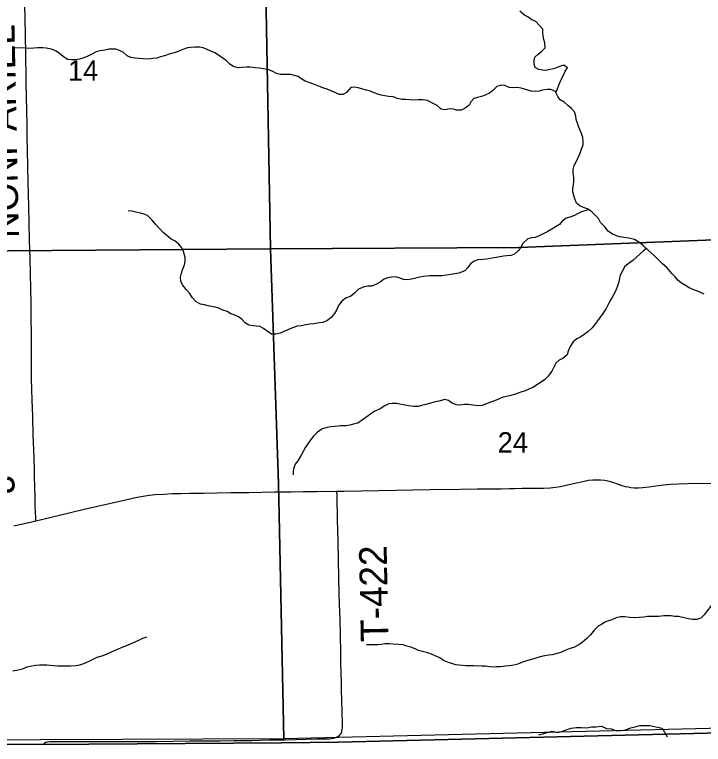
# Model space of a CAD drawing. Extents: x 1985906 to 2360102, y 891258 to 1222054.
# Drawn here: x 2133334 to 2140806, y 971935 to 979850 of the extents above; entities that cross this region are included whole.
import ezdxf

# ---------------------------------------------------------------- set-up
doc = ezdxf.new("R2010")
doc.units = 0
for name, color, linetype in [('GM_X_Adjacent_County', 7, 'Continuous'), ('GM_X_County', 7, 'Continuous'), ('GM_X_County_Road', 7, 'Continuous'), ('GM_X_Minor_River', 7, 'Continuous'), ('GM_X_Section', 7, 'Continuous'), ('GM_X_Section_Text', 7, 'Continuous'), ('GM_X_Township', 7, 'Continuous'), ('GM_X_Township_Road', 7, 'Continuous'), ('GM_X_Township_Road_Text', 7, 'Continuous')]:
    doc.layers.add(name, color=color, linetype=linetype)

msp = doc.modelspace()

# ---------------------------------------------------------------- linework, layer by layer
at = {"layer": 'GM_X_Adjacent_County'}
msp.add_lwpolyline([(2128345.4, 971943.5), (2133617.1, 971934.7), (2136227.2, 971953.1), (2136847.4, 971959.2), (2141289.9, 972067), (2141722.5, 972085.5), (2145722.1, 972190.7), (2151049.8, 972337.9), (2154378.5, 972428.6), (2154662, 972434.4), (2157787.2, 972497.8), (2161682.5, 972546.6), (2167076.9, 972563.1), (2169717.9, 972555.4), (2172413.7, 972560.3), (2173364.4, 972562.8), (2175875.3, 972587.6), (2177694.5, 972632.7)], dxfattribs=at)
at = {"layer": 'GM_X_County'}
msp.add_lwpolyline([(2177694.5, 972632.7), (2175875.3, 972587.6), (2173364.4, 972562.8), (2172413.7, 972560.3), (2169717.9, 972555.4), (2167076.9, 972563.1), (2161682.5, 972546.6), (2157787.2, 972497.8), (2154662, 972434.4), (2154378.5, 972428.6), (2151049.8, 972337.9), (2145722.1, 972190.7), (2141722.5, 972085.5), (2141289.9, 972067), (2136847.4, 971959.2), (2136227.2, 971953.1), (2133617.1, 971934.7), (2128345.4, 971943.5)], dxfattribs=at)
at = {"layer": 'GM_X_County_Road'}
for points in [[(2138700.6, 974709.6), (2138759.8, 974711), (2138838.3, 974712.5), (2138894.3, 974712.4), (2138961.7, 974713.3), (2139070.2, 974715), (2139143.7, 974717.6), (2139202.3, 974723.7), (2139256.6, 974731.6), (2139332.7, 974749.1), (2139446.5, 974776.2), (2139512.1, 974791), (2139558.5, 974799.8), (2139605.8, 974805), (2139656.5, 974805), (2139689.7, 974803.2), (2139737.6, 974798.8), (2139785.5, 974789), (2139828.9, 974777), (2139871.8, 974761.2), (2139922.5, 974741.9), (2139955.8, 974733.2), (2139989, 974727.1), (2140018.8, 974722.7), (2140053.8, 974718.3), (2140101.9, 974716.5), (2140147.4, 974720), (2140215.6, 974728.7), (2140263.8, 974735.7), (2140371.4, 974750.6), (2140451.8, 974756.8), (2140533.5, 974761.8), (2140631.6, 974764.6), (2140795, 974766.7), (2140893, 974765.1)], [(2136830.5, 974680.5), (2136907.4, 974681.9), (2137842.1, 974698.1), (2138170.1, 974702.8), (2138350.5, 974704.9), (2138613, 974707.5), (2138700.6, 974709.6)], [(2133563.4, 974359.2), (2133819.3, 974420.7), (2134089.9, 974484.3), (2134232.8, 974519.2), (2134376.2, 974552.7), (2134567.6, 974595.7), (2134663.9, 974615.9), (2134728.5, 974628), (2134793.7, 974637.4), (2134859.1, 974644), (2134957.4, 974650.2), (2135039.5, 974654.3), (2135137.9, 974657), (2135236, 974658.9), (2135383.1, 974661.2), (2135677.8, 974665.1), (2135874.4, 974668.2), (2136153.1, 974672.6), (2136333.5, 974675.3), (2136464.7, 974677.3), (2136612.3, 974679.3), (2136825.5, 974680.5), (2136830.5, 974680.5)], [(2133326, 974304.7), (2133533.3, 974352), (2133563.4, 974359.2)]]:
    msp.add_lwpolyline(points, dxfattribs=at)
at = {"layer": 'GM_X_Minor_River'}
for points in [[(2139087.7, 979489.8), (2139085.6, 979542), (2139073.6, 979580.2), (2139067.5, 979620.3), (2139065.5, 979656.4), (2139065.4, 979692.5), (2139029.4, 979732.7), (2138987.4, 979774.9), (2138937.3, 979797.1), (2138901.3, 979827.2), (2138865.3, 979845.4), (2138815.3, 979887.6)], [(2134781.4, 979366.4), (2134729.5, 979368.5), (2134685.5, 979372.6), (2134637.5, 979378.7), (2134593.5, 979384.8), (2134553.5, 979400.9), (2134513.4, 979437.1), (2134471.4, 979461.2), (2134433.4, 979475.3), (2134397.4, 979475.4), (2134355.5, 979473.5), (2134313.5, 979465.5), (2134263.5, 979457.6), (2134219.5, 979447.6), (2134163.6, 979415.6), (2134121.6, 979395.6), (2134073.7, 979375.6), (2134037.7, 979365.6), (2133989.7, 979359.7), (2133953.8, 979357.7), (2133907.8, 979361.8), (2133859.7, 979394), (2133821.7, 979428.2), (2133783.7, 979452.3), (2133735.7, 979474.5), (2133677.7, 979484.6), (2133639.7, 979488.7), (2133581.7, 979488.8), (2133541.7, 979484.8), (2133499.8, 979482.9), (2133443.8, 979487), (2133399.8, 979489.1), (2133329.8, 979487.2)], [(2139209.1, 979010.9), (2139150.3, 979038.2), (2139112.3, 979038.3), (2139058.3, 979030.3), (2139022.4, 979018.3), (2138980.4, 979016.4), (2138938.4, 979020.5), (2138828.4, 979050.8), (2138790.4, 979058.9), (2138742.4, 979056.9), (2138698.4, 979059), (2138650.4, 979079.2), (2138612.4, 979085.2), (2138566.5, 979071.3), (2138520.5, 979027.2), (2138484.6, 978997.2), (2138438.6, 978977.2), (2138398.7, 978961.2), (2138356.7, 978951.2), (2138316.7, 978941.2), (2138282.8, 978905.2), (2138262.9, 978867.1), (2138220.9, 978835), (2138177, 978815.1), (2138129, 978813.1), (2138093, 978825.2), (2138051, 978827.3), (2137999, 978815.3), (2137961, 978825.4), (2137919, 978863.6), (2137881, 978883.8), (2137813, 978918), (2137763, 978926.1), (2137711, 978926.2), (2137663, 978922.2), (2137617, 978926.3), (2137577, 978928.4), (2137533, 978930.5), (2137489, 978938.6), (2137439, 978956.7), (2137391, 978960.8), (2137311.1, 978977), (2137275.1, 978987.1), (2137233, 979003.2), (2137185, 979021.4), (2137149, 979031.4), (2137101, 979045.6), (2137061, 979055.7), (2137021.1, 979061.8), (2136981.1, 979057.8), (2136933.2, 979005.7), (2136895.2, 978983.7), (2136855.2, 978983.8), (2136817.2, 979001.9), (2136775.2, 979020), (2136723.2, 979040.2), (2136687.2, 979052.3), (2136641.2, 979070.4), (2136605.2, 979084.5), (2136567.2, 979100.6), (2136527.2, 979114.7), (2136487.2, 979126.8), (2136451.1, 979151), (2136411.1, 979177.1), (2136371.1, 979191.2), (2136329.1, 979201.3), (2136293.1, 979199.4), (2136257.1, 979199.5), (2136217.2, 979201.5), (2136175.2, 979209.6), (2136135.1, 979231.8), (2136083.1, 979253.9), (2136029.1, 979262), (2135989.1, 979270.1), (2135941.1, 979274.2), (2135889.2, 979278.3), (2135849.2, 979278.4), (2135799.2, 979276.5), (2135755.2, 979272.5), (2135707.2, 979286.7), (2135671.2, 979308.8), (2135633.2, 979347), (2135591.1, 979377.1), (2135555.1, 979401.3), (2135505.1, 979433.5), (2135461.1, 979453.6), (2135423.1, 979469.7), (2135379.1, 979487.8), (2135341.1, 979495.9), (2135287.1, 979496), (2135247.1, 979494.1), (2135209.1, 979490.1), (2135149.2, 979466.2), (2135107.2, 979450.2), (2135065.2, 979436.2), (2135021.3, 979424.2), (2134959.3, 979404.3), (2134917.4, 979390.3), (2134875.4, 979378.3), (2134833.4, 979374.4), (2134781.4, 979366.4)], [(2140242.6, 977262.3), (2140206.3, 977296.7), (2140154.2, 977340.9), (2140114.2, 977375.1), (2140058.2, 977411.3), (2139996.2, 977425.5), (2139944.2, 977433.6), (2139900.2, 977439.7), (2139864.2, 977449.8), (2139818.2, 977469.9), (2139774.2, 977502.1), (2139736.1, 977548.3), (2139688.1, 977596.5), (2139666, 977636.7), (2139630, 977674.9), (2139595.9, 977711.1), (2139553.9, 977741.2), (2139503.9, 977759.4), (2139463.9, 977775.5), (2139427.9, 977805.7), (2139405.8, 977861.9), (2139389.7, 977926.1), (2139387.7, 977964.2), (2139397.6, 978004.4), (2139401.6, 978040.5), (2139399.5, 978086.6), (2139393.4, 978130.8), (2139393.4, 978170.9), (2139405.3, 978213), (2139431.2, 978269.2), (2139465.1, 978339.4), (2139485, 978391.5), (2139501, 978437.6), (2139502.9, 978473.8), (2139498.9, 978517.9), (2139482.8, 978562.1), (2139454.7, 978628.3), (2139440.7, 978672.5), (2139424.6, 978710.7), (2139422.6, 978746.8), (2139408.5, 978797), (2139376.5, 978833.2), (2139334.5, 978863.3), (2139296.4, 978899.5), (2139250.4, 978925.7), (2139226.4, 978961.8), (2139206.3, 979004), (2139222.3, 979044.1), (2139244.2, 979104.3), (2139262.1, 979144.4), (2139288, 979194.5), (2139306, 979236.6), (2139329.9, 979272.7), (2139289.9, 979300.9), (2139253.9, 979290.9), (2139217.9, 979276.9), (2139180, 979262.9), (2139138, 979252.9), (2139098, 979245), (2139060, 979247.1), (2139022.1, 979255.1), (2138980, 979275.3), (2138968, 979311.4), (2138969.9, 979351.5), (2138977.9, 979389.7), (2139013.8, 979421.7), (2139051.8, 979453.8), (2139087.7, 979489.8)], [(2135194.7, 976867.5), (2135154.7, 976919.7), (2135136.6, 976959.9), (2135132.6, 977004), (2135142.5, 977044.1), (2135154.4, 977082.2), (2135176.4, 977136.4), (2135184.3, 977176.5), (2135182.2, 977214.6), (2135166.2, 977280.9), (2135148.1, 977321), (2135116.1, 977361.2), (2135074, 977393.4), (2135032, 977413.5), (2134986, 977453.7), (2134946, 977485.9), (2134903.9, 977530.1), (2134861.9, 977576.3), (2134823.8, 977622.6), (2134773.8, 977672.8), (2134737.8, 977686.9), (2134699.8, 977697), (2134647.8, 977707.1), (2134603.8, 977717.2), (2134565.8, 977721.3)], [(2139567.3, 977731.6), (2139531.9, 977725.2), (2139484, 977709.2), (2139446, 977691.2), (2139406.1, 977671.2), (2139358.1, 977651.3), (2139318.1, 977643.3), (2139274.2, 977611.3), (2139244.3, 977573.2), (2139208.3, 977553.2), (2139160.4, 977523.2), (2139118.4, 977499.2), (2139022.5, 977451.1), (2138980.5, 977433.2), (2138944.6, 977427.2), (2138900.6, 977419.2), (2138846.7, 977367.2), (2138826.7, 977327.1), (2138800.8, 977291), (2138754.9, 977250.9), (2138716.9, 977236.9), (2138672.9, 977233), (2138636.9, 977229), (2138581, 977219.1), (2138535, 977211.1), (2138497, 977205.2), (2138457.1, 977199.2), (2138415.1, 977195.3), (2138357.1, 977191.4), (2138317.1, 977175.4), (2138279.2, 977147.4), (2138249.3, 977107.3), (2138217.3, 977069.2), (2138153.4, 977047.2), (2138107.4, 977037.3), (2138067.4, 977031.3), (2138017.5, 977023.4), (2137963.5, 977015.4), (2137915.5, 977017.5), (2137837.5, 977017.6), (2137767.6, 977007.7), (2137729.6, 977003.8), (2137685.6, 976991.8), (2137637.7, 976981.9), (2137591.7, 976971.9), (2137551.7, 976976), (2137503.7, 976996.1), (2137467.7, 977004.2), (2137423.7, 977002.3), (2137377.7, 976994.3), (2137335.8, 976976.3), (2137299.8, 976948.3), (2137251.9, 976922.3), (2137207.9, 976906.3), (2137163.9, 976904.4), (2137124, 976898.4), (2137064, 976870.4), (2137022.1, 976828.3), (2136976.2, 976794.3), (2136930.2, 976776.3), (2136882.3, 976740.3), (2136848.3, 976696.2), (2136824.4, 976646.1), (2136804.5, 976608), (2136768.6, 976565.9), (2136720.6, 976527.8), (2136676.7, 976511.9), (2136638.7, 976505.9), (2136578.7, 976496), (2136534.7, 976492), (2136488.8, 976484.1), (2136444.8, 976476.1), (2136398.8, 976470.2), (2136348.9, 976452.2), (2136296.9, 976430.2), (2136255, 976412.2), (2136219, 976396.2), (2136167, 976382.3), (2136119.1, 976382.3), (2136073, 976416.5), (2136035, 976444.7), (2135995, 976466.8), (2135957, 976470.9), (2135921, 976473), (2135873, 976483.1), (2135833, 976505.2), (2135800.9, 976541.4), (2135762.9, 976573.6), (2135716.9, 976593.7), (2135678.9, 976605.8), (2135640.9, 976629.9), (2135592.9, 976646.1), (2135548.9, 976664.2), (2135508.9, 976678.3), (2135432.9, 976690.5), (2135394.9, 976700.6), (2135348.9, 976710.7), (2135300.9, 976738.9), (2135264.8, 976779.1), (2135230.8, 976827.3), (2135194.7, 976867.5)], [(2140187, 977313.1), (2140156.3, 977286.8), (2140118.4, 977254.7), (2140076.4, 977216.7), (2140040.5, 977184.6), (2140004.5, 977158.6), (2139954.6, 977116.5), (2139922.7, 977062.4), (2139902.8, 977024.3), (2139890.8, 976972.1), (2139882.9, 976936), (2139865, 976887.9), (2139851, 976849.8), (2139825.1, 976801.7), (2139803.2, 976759.6), (2139779.2, 976721.5), (2139749.3, 976661.3), (2139713.4, 976609.2), (2139687.5, 976569.2), (2139657.5, 976529.1), (2139623.6, 976487), (2139597.7, 976450.9), (2139551.7, 976408.8), (2139511.8, 976380.8), (2139475.8, 976356.8), (2139433.9, 976332.8), (2139391.9, 976300.8), (2139360, 976250.6), (2139340.1, 976198.5), (2139326.2, 976160.4), (2139282.2, 976120.3), (2139242.3, 976102.3), (2139206.3, 976068.3), (2139184.4, 976026.2), (2139160.5, 975982.1), (2139120.6, 975928), (2139080.6, 975887.9), (2139044.7, 975863.9), (2139004.7, 975837.9), (2138954.8, 975805.8), (2138910.8, 975787.8), (2138870.9, 975769.9), (2138814.9, 975749.9), (2138769, 975731.9), (2138703, 975715.9), (2138635.1, 975702), (2138583.1, 975678), (2138541.1, 975662), (2138497.2, 975646.1), (2138451.2, 975628.1), (2138405.3, 975612.1), (2138369.3, 975606.1), (2138303.3, 975612.3), (2138253.3, 975622.4), (2138215.3, 975622.4), (2138165.4, 975614.5), (2138123.4, 975616.6), (2138079.4, 975634.7), (2138039.3, 975662.9), (2137999.3, 975675), (2137937.4, 975659), (2137883.4, 975645.1), (2137829.5, 975633.1), (2137793.5, 975621.1), (2137747.5, 975609.2), (2137711.5, 975601.2), (2137665.6, 975599.3), (2137605.6, 975605.4), (2137569.6, 975615.5), (2137531.6, 975619.5), (2137479.6, 975631.7), (2137427.6, 975631.8), (2137391.6, 975627.8), (2137349.7, 975607.8), (2137299.7, 975575.8), (2137235.8, 975543.8), (2137195.8, 975517.8), (2137120, 975461.7), (2137056, 975419.7), (2137010.1, 975407.7), (2136970.1, 975397.7), (2136928.1, 975389.8), (2136870.2, 975389.9), (2136808.2, 975384), (2136764.2, 975378), (2136710.2, 975368.1), (2136672.3, 975356.1), (2136622.3, 975326.1), (2136576.4, 975278), (2136546.5, 975239.9), (2136490.6, 975159.7), (2136466.7, 975117.7), (2136442.8, 975071.5), (2136404.9, 975009.4), (2136376.9, 974973.3), (2136363, 974935.2), (2136355, 974897.1), (2136355.1, 974857)], [(2140814.7, 976818.1), (2140760.7, 976842.3), (2140702.7, 976866.5), (2140652.7, 976886.6), (2140612.6, 976910.8), (2140566.6, 976938.9), (2140528.6, 976969.1), (2140500.6, 977005.3), (2140462.5, 977043.4), (2140408.5, 977107.8), (2140362.4, 977148), (2140326.4, 977182.1), (2140278.3, 977228.4), (2140242.6, 977262.3)], [(2141211.2, 973450.5), (2141175.2, 973462.6), (2141137.2, 973466.7), (2141093.3, 973470.8), (2141053.3, 973472.8), (2141015.3, 973468.9), (2140967.3, 973467), (2140925.3, 973463), (2140885.4, 973433), (2140847.5, 973384.9), (2140815.6, 973340.8), (2140777.6, 973304.8), (2140735.6, 973290.8), (2140687.7, 973288.8), (2140643.7, 973296.9), (2140595.7, 973309), (2140549.7, 973319.2), (2140535.9, 973320.2)], [(2140535.9, 973320.2), (2140491.7, 973323.3), (2140455.7, 973329.3), (2140415.7, 973329.4), (2140377.7, 973327.5), (2140321.8, 973323.5), (2140235.8, 973323.7), (2140199.8, 973321.7), (2140157.8, 973315.8), (2140057.9, 973305.9), (2140005.9, 973310), (2139951.9, 973318.1), (2139905.9, 973318.2), (2139858, 973306.2), (2139812, 973286.2), (2139776, 973274.3), (2139736.1, 973260.3), (2139700.1, 973236.3), (2139662.2, 973216.3), (2139624.2, 973176.2), (2139582.3, 973122.1), (2139540.4, 973082), (2139488.5, 973038), (2139446.5, 973009.9), (2139408.6, 972989.9), (2139350.6, 972972), (2139296.7, 972950), (2139258.7, 972932), (2139220.7, 972920), (2139166.8, 972906.1), (2139126.8, 972904.1), (2139086.8, 972896.2), (2139048.9, 972888.2), (2139010.9, 972876.2), (2138954.9, 972858.3), (2138887, 972842.3), (2138831, 972822.3), (2138791.1, 972804.4), (2138749.1, 972794.4), (2138699.1, 972786.4), (2138659.2, 972784.5), (2138601.2, 972776.6), (2138559.2, 972774.6), (2138521.2, 972772.7), (2138485.2, 972776.8), (2138443.2, 972782.8), (2138399.2, 972784.9), (2138313.3, 972785.1), (2138273.3, 972787.1), (2138227.3, 972787.2), (2138119.3, 972799.4), (2138077.3, 972811.5), (2138039.3, 972821.6), (2137987.3, 972845.8), (2137947.3, 972873.9), (2137897.3, 972896.1), (2137857.3, 972912.2), (2137815.3, 972928.3), (2137773.3, 972938.4), (2137715.3, 972954.6), (2137679.3, 972970.7), (2137633.3, 972988.8), (2137587.3, 973000.9), (2137549.3, 973013), (2137495.3, 973019.2), (2137439.3, 973021.2), (2137399.3, 973025.3), (2137349.3, 973025.4), (2137309.3, 973019.4), (2137273.4, 973015.5), (2137231.4, 973013.6), (2137187.4, 973015.6), (2137151.4, 973015.7)], [(2133313.3, 972731), (2133357.2, 972739), (2133419.2, 972754.9), (2133469.1, 972774.9), (2133517.1, 972786.9), (2133565.1, 972794.8), (2133605.1, 972796.8), (2133645, 972796.7), (2133683, 972798.7), (2133719, 972794.6), (2133757, 972790.5), (2133801, 972788.4), (2133940.9, 972788.2), (2133996.9, 972790.1), (2134040.9, 972796.1), (2134084.8, 972812), (2134134.8, 972834), (2134184.7, 972858), (2134228.7, 972880), (2134294.6, 972900), (2134338.6, 972916), (2134378.6, 972934), (2134416.5, 972951.9), (2134466.5, 972975.9), (2134502.4, 972989.9), (2134592.3, 973025.9), (2134640.3, 973045.9), (2134682.3, 973065.9), (2134726.2, 973085.9), (2134768.2, 973099.8)], [(2139021.8, 972037.2), (2139164.1, 972076.8), (2139217.8, 972063.9), (2139267.9, 972073.1), (2139318.1, 972094.3), (2139372.3, 972111.4), (2139426.3, 972116.5), (2139482.2, 972119.6), (2139540.1, 972114.6), (2139592.1, 972123.7), (2139644.1, 972126.9), (2139700, 972131.9), (2139753.6, 972109), (2139809.4, 972104.1), (2139861, 972083.2), (2139914.9, 972084.3), (2139964.9, 972093.5), (2140015.2, 972112.7), (2140065.2, 972123.8), (2140117.4, 972139), (2140173.3, 972138), (2140225.2, 972141.2), (2140358.1, 972111.7), (2140412.9, 972017.9)]]:
    msp.add_lwpolyline(points, dxfattribs=at)
at = {"layer": 'GM_X_Section'}
for points in [[(2130739.9, 982641.3), (2136010.6, 982694.2), (2136108.2, 977310), (2130891.5, 977269.5)], [(2136010.6, 982694.2), (2141267.3, 982748.9), (2141296.5, 977422.3), (2138801.7, 977322.7), (2136108.2, 977310)], [(2136108.2, 977310), (2138801.7, 977322.7), (2141296.5, 977422.3), (2141317.5, 972117.7), (2136255.4, 971996.9), (2136196.1, 974765.2)], [(2130891.5, 977269.5), (2136108.2, 977310), (2136196.1, 974765.2), (2136255.4, 971996.9), (2130964.4, 971974.7)]]:
    msp.add_lwpolyline(points, close=True, dxfattribs=at)
at = {"layer": 'GM_X_Township'}
msp.add_lwpolyline([(2133246.9, 1009511.7), (2133580.3, 1009513.3), (2135789.3, 1009523.9), (2137186.3, 1009553.5), (2140462.9, 1009595.7), (2141126.9, 1009599), (2141179.8, 1004952.8), (2141166.1, 1001591.7), (2141184.7, 999312.3), (2141186.6, 998951), (2141214.5, 993611.3), (2141210.9, 993531), (2141246.8, 988131.7), (2141275.5, 980173), (2141289.4, 979366.4), (2141296.8, 974769.7), (2141293.9, 973770.9), (2141300.2, 973609.9), (2141289.9, 972067), (2136847.4, 971959.2), (2136227.2, 971953.1), (2133617.1, 971934.7), (2128345.4, 971943.5)], dxfattribs=at)
at = {"layer": 'GM_X_Township_Road'}
for points in [[(2133563.4, 974359.2), (2133562.4, 974391.5), (2133558.2, 974522.6), (2133555.8, 974604.5), (2133552.4, 974735.4), (2133550.7, 974833.5), (2133548.9, 974931.9), (2133543, 975128.9), (2133536, 975292.8), (2133529.8, 975489.6), (2133524.5, 975670), (2133518.7, 975899.5), (2133515.2, 976424.5), (2133514.4, 976522.9), (2133512, 976719.9), (2133509.7, 976867.6), (2133505.9, 977048), (2133501.3, 977195.7), (2133496.8, 977408.9), (2133488.2, 977769.8), (2133481, 978032.2), (2133472.8, 978376.7), (2133471.6, 978524.3), (2133470.5, 978655.6), (2133460.7, 979114.6), (2133455, 979459), (2133452.4, 979590.3), (2133447.1, 979836.3), (2133441.5, 979999.1)], [(2136853, 972029.3), (2136865.6, 972041.4), (2136874.5, 972052), (2136879.7, 972062.5), (2136882.5, 972071.7), (2136885.1, 972081.7), (2136887.8, 972099.6), (2136889.8, 972116.1), (2136890.7, 972149.1), (2136887.4, 972296.2), (2136881.4, 972524.9), (2136878.7, 972622.9), (2136877.4, 972688.3), (2136873.9, 972835.3), (2136871.7, 972933.4), (2136864.3, 973293.1), (2136859.5, 973456.6), (2136856.2, 973571.1), (2136847.8, 973930.6), (2136842.7, 974142.9), (2136837.3, 974371.4), (2136831.6, 974632.6), (2136830.5, 974680.5)], [(2136264.4, 971985.7), (2136267.6, 971985.7), (2136497, 971991.3), (2136611.6, 971993.6), (2136677.2, 971994.6), (2136742.7, 971995.8), (2136775.7, 971998.4), (2136792.1, 972001.2), (2136808.3, 972005.5), (2136825.5, 972012.1), (2136839.1, 972019.3), (2136846, 972023.7), (2136853, 972029.3)], [(2133650.7, 971945.4), (2133659.9, 971952), (2133664.8, 971954.9), (2133670.3, 971957.7), (2133679.8, 971960.7), (2133690.6, 971962.7), (2133711.3, 971964.7), (2133743.6, 971966.1), (2134038.2, 971966.6), (2134333.1, 971967.1), (2134497, 971965.6), (2134710.1, 971965), (2134874.1, 971966.3), (2135234.9, 971972.2), (2135382.4, 971973.1), (2135562.9, 971972.7), (2135710.4, 971975.4), (2135907.2, 971978.1), (2135989.2, 971980.3), (2136103.8, 971983.5), (2136264.4, 971985.7)]]:
    msp.add_lwpolyline(points, dxfattribs=at)

# ---------------------------------------------------------------- texts
at = {"layer": 'GM_X_Section_Text'}
for s, p in [('14', (2133912.5, 979132.2)), ('24', (2138574.3, 975099.6))]:
    msp.add_text(s, height=221, rotation=0.00001, dxfattribs=at).set_placement(p)
at = {"layer": 'GM_X_Township_Road_Text'}
for s, rotation, p in [('NONPARIEL', 91.20734, (2133380.9, 977427.7)), ('2', 272.05284, (2133028.3, 974854)), ('T-422', 91.1242, (2137389.8, 973048.6))]:
    msp.add_text(s, height=300, rotation=rotation, dxfattribs=at).set_placement(p)

doc.saveas('drawing.dxf')
